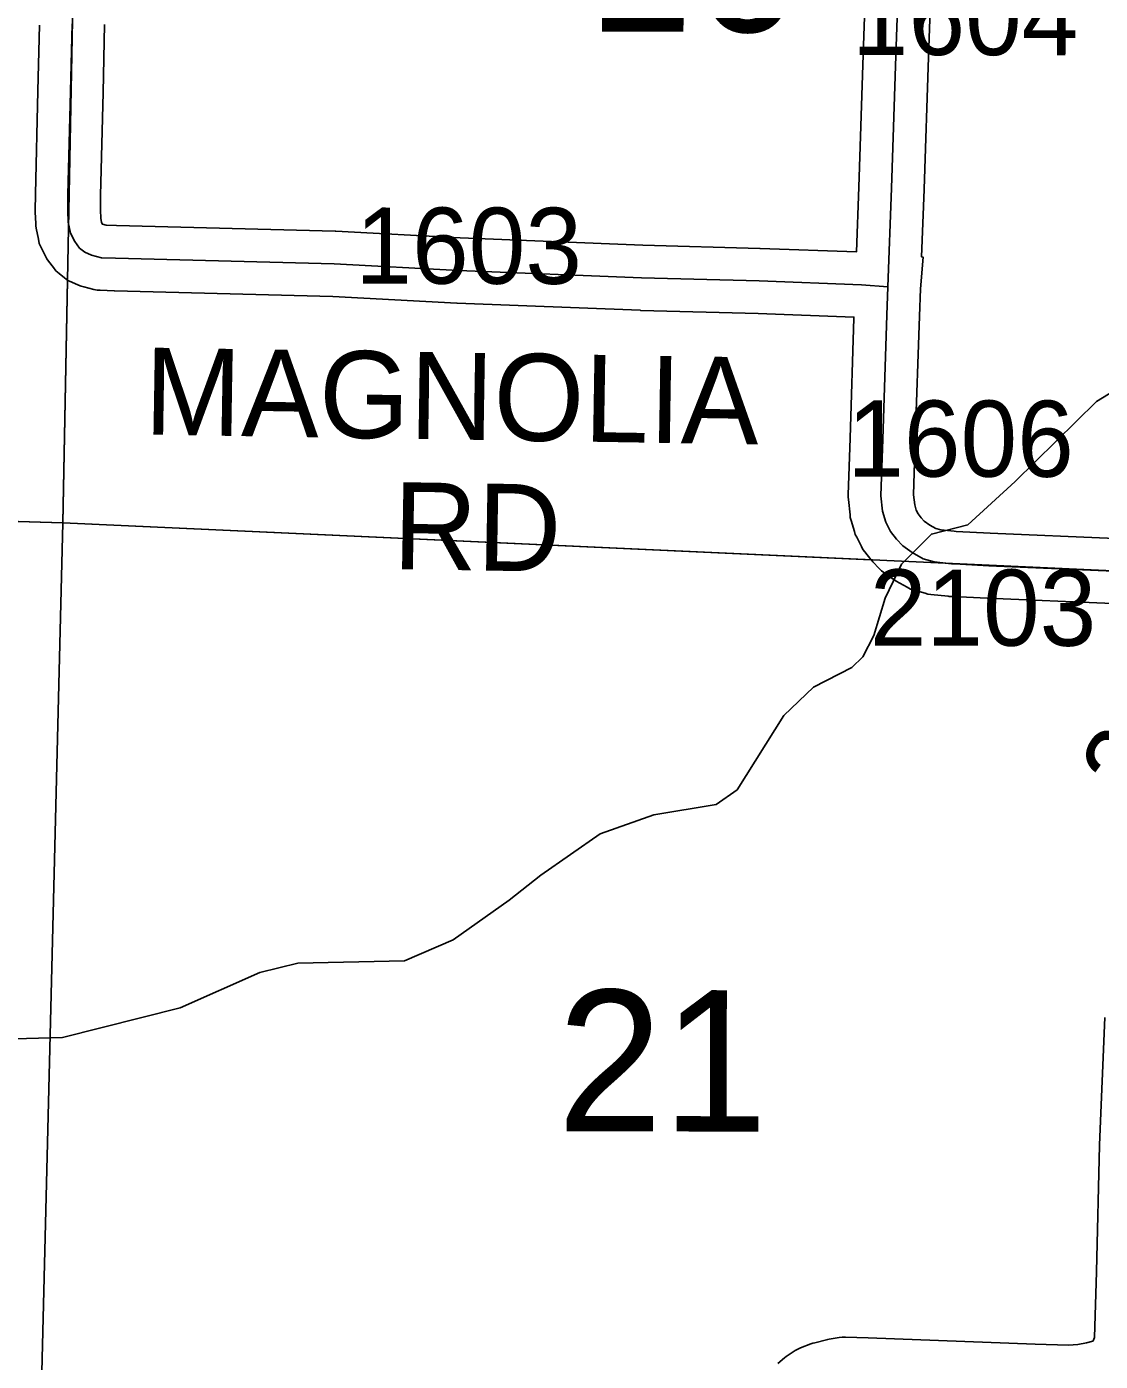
# Model space of a CAD drawing. Extents: x -132.8 to -73.3, y -60 to -26.
# Drawn here: x -119.731 to -118.744, y -42.176 to -40.948 of the extents above; entities that cross this region are included whole.
import ezdxf

# ---------------------------------------------------------------- set-up
doc = ezdxf.new("R2010")
doc.units = 0
for name, color, linetype in [('tdCoHydroRiver', 7, 'Continuous'), ('tdCoSecRdNmbr', 7, 'Continuous'), ('tdCoSecRdTxt', 7, 'Continuous'), ('tdCoSecRteBand', 7, 'Continuous'), ('tdCoSecRteCL', 7, 'Continuous'), ('tdCoSectLine', 7, 'Continuous'), ('tdCoSectLinePart', 7, 'Continuous'), ('tdCoSectNmbr', 7, 'Continuous'), ('tdCoSurfGravel', 7, 'Continuous')]:
    doc.layers.add(name, color=color, linetype=linetype)

msp = doc.modelspace()

# ---------------------------------------------------------------- linework, layer by layer
at = {"layer": 'tdCoHydroRiver'}
for points in [[(-118.6982, -41.2628), (-118.7479, -41.2931), (-118.8225, -41.3667), (-118.8662, -41.4066), (-118.8996, -41.4151), (-118.9272, -41.4428), (-118.9422, -41.4739), (-118.9526, -41.5084), (-118.9628, -41.5278)], [(-118.9628, -41.5278), (-118.9727, -41.5378), (-119.0079, -41.5557), (-119.0354, -41.5818), (-119.0783, -41.6501), (-119.0976, -41.6638), (-119.1547, -41.6733), (-119.2041, -41.6908), (-119.2587, -41.7288), (-119.2878, -41.7517), (-119.3393, -41.7882), (-119.384, -41.8075), (-119.4819, -41.8095), (-119.5168, -41.8181), (-119.5903, -41.8508), (-119.6983, -41.8778), (-119.7536, -41.8795), (-119.7804, -41.8756), (-119.8961, -41.8378)]]:
    msp.add_lwpolyline(points, dxfattribs=at)
at = {"layer": 'tdCoSecRteBand'}
for points in [[(-119.6596, -40.9465), (-119.661, -41.0089), (-119.6633, -41.1038), (-119.6635, -41.1173), (-119.6631, -41.1245), (-119.6624, -41.1284), (-119.6615, -41.1302), (-119.6583, -41.131), (-119.6486, -41.1314), (-119.4478, -41.1366), (-119.4474, -41.1366), (-119.447, -41.1366), (-119.3328, -41.1427), (-119.165, -41.1494), (-119.0572, -41.1523), (-119.057, -41.1523), (-119.0569, -41.1523), (-118.9685, -41.1556), (-118.9662, -41.0959), (-118.9623, -40.9744), (-118.9623, -40.9743), (-118.9623, -40.9743), (-118.9583, -40.8607)], [(-118.8983, -40.8627), (-118.9023, -40.9764), (-118.9062, -41.0979), (-118.9062, -41.098), (-118.9062, -41.0981), (-118.9086, -41.1602), (-118.9073, -41.1603), (-118.9097, -41.1895), (-118.9107, -41.2146), (-118.9144, -41.3287), (-118.9144, -41.3287), (-118.9144, -41.3287), (-118.916, -41.3789), (-118.915, -41.3883), (-118.9137, -41.393), (-118.9118, -41.3965), (-118.9091, -41.4), (-118.9062, -41.4031), (-118.9011, -41.4067), (-118.8954, -41.4099), (-118.8911, -41.4111), (-118.8786, -41.4125), (-118.8769, -41.4126), (-118.8455, -41.4142), (-118.7306, -41.4191)], [(-118.7331, -41.479), (-118.8482, -41.4741), (-118.8483, -41.4741), (-118.8485, -41.4741), (-118.8799, -41.4725), (-118.8825, -41.4724), (-118.8833, -41.4723), (-118.8842, -41.4722), (-118.9002, -41.4705), (-118.9029, -41.4702), (-118.9054, -41.4695), (-118.9155, -41.4665), (-118.9188, -41.4656), (-118.9218, -41.4639), (-118.9319, -41.4582), (-118.9333, -41.4574), (-118.9347, -41.4565), (-118.9433, -41.4503), (-118.9456, -41.4487), (-118.9475, -41.4467), (-118.9534, -41.4405), (-118.9544, -41.4394), (-118.9554, -41.4383), (-118.9608, -41.4314), (-118.9626, -41.4291), (-118.9639, -41.4265), (-118.9683, -41.4179), (-118.9696, -41.4154), (-118.9704, -41.4126), (-118.9734, -41.4025), (-118.9742, -41.3999), (-118.9744, -41.3972), (-118.9759, -41.3832), (-118.9761, -41.3811), (-118.9761, -41.379), (-118.9743, -41.3268), (-118.9708, -41.2166), (-118.9708, -41.2166), (-118.9708, -41.2155), (-119.059, -41.2123), (-119.1668, -41.2094), (-119.167, -41.2094), (-119.1672, -41.2093), (-119.3354, -41.2027), (-119.3356, -41.2027), (-119.3358, -41.2027), (-119.4498, -41.1965), (-119.6504, -41.1914), (-119.6506, -41.1914), (-119.6508, -41.1913), (-119.6636, -41.1909), (-119.6666, -41.1907), (-119.6695, -41.19), (-119.6786, -41.1878), (-119.6812, -41.1872), (-119.6836, -41.1861), (-119.6898, -41.1834), (-119.6934, -41.1818), (-119.6965, -41.1794), (-119.7014, -41.1754), (-119.7044, -41.173), (-119.7067, -41.17), (-119.7111, -41.1641), (-119.7127, -41.1619), (-119.7139, -41.1595), (-119.7179, -41.1516), (-119.7197, -41.1479), (-119.7205, -41.1439), (-119.7225, -41.1338), (-119.7229, -41.1317), (-119.723, -41.1295), (-119.7235, -41.1191), (-119.7235, -41.1182), (-119.7235, -41.1172), (-119.7233, -41.1027), (-119.7233, -41.1026), (-119.7232, -41.1025), (-119.721, -41.0075), (-119.721, -41.0075), (-119.721, -41.0075), (-119.7196, -40.947)], [(-119.0409, -42.1777), (-119.0347, -42.1726), (-119.0331, -42.1712), (-119.0314, -42.1701), (-119.0247, -42.1659), (-119.0224, -42.1645), (-119.0198, -42.1634), (-119.0104, -42.1597), (-119.0086, -42.159), (-119.0068, -42.1586), (-118.9962, -42.1559), (-118.9949, -42.1555), (-118.9936, -42.1553), (-118.9845, -42.1538), (-118.9815, -42.1534), (-118.9786, -42.1535), (-118.9579, -42.1542), (-118.9579, -42.1542), (-118.9578, -42.1542), (-118.8043, -42.1599), (-118.7735, -42.1608), (-118.7651, -42.1603), (-118.7571, -42.1588), (-118.7512, -42.1573), (-118.7508, -42.157), (-118.7498, -42.1537), (-118.7478, -42.0933), (-118.745, -41.9771), (-118.745, -41.9768), (-118.745, -41.9766), (-118.7403, -41.8597)]]:
    msp.add_lwpolyline(points, dxfattribs=at)
at = {"layer": 'tdCoSecRteCL'}
for points in [[(-118.9397, -41.1878), (-118.9362, -41.0969), (-118.9323, -40.9753), (-118.9283, -40.8617), (-118.9246, -40.7381), (-118.9202, -40.6215), (-118.9162, -40.5031), (-118.915, -40.4467), (-118.9138, -40.3872), (-118.9106, -40.2733), (-118.9076, -40.1549), (-118.9039, -40.034), (-118.9002, -39.9174), (-118.898, -39.7961), (-118.8931, -39.6713), (-118.8894, -39.5529), (-118.8852, -39.4346)], [(-119.6896, -40.9458), (-119.691, -41.0082), (-119.6933, -41.1032), (-119.6935, -41.1177), (-119.693, -41.1281), (-119.691, -41.1382), (-119.6871, -41.1461), (-119.6827, -41.152), (-119.6777, -41.1559), (-119.6716, -41.1587), (-119.6624, -41.1609), (-119.6496, -41.1614), (-119.4486, -41.1665), (-119.3342, -41.1727), (-119.166, -41.1794), (-119.058, -41.1823), (-118.9638, -41.1858), (-118.9397, -41.1878)], [(-118.9397, -41.1878), (-118.9407, -41.2136), (-118.9444, -41.3277), (-118.9461, -41.38), (-118.9446, -41.3941), (-118.9416, -41.4042), (-118.9372, -41.4128), (-118.9318, -41.4197), (-118.9259, -41.4259), (-118.9172, -41.4321), (-118.9071, -41.4377), (-118.897, -41.4407), (-118.881, -41.4424), (-118.8784, -41.4425), (-118.8469, -41.4441), (-118.7318, -41.4491), (-118.6848, -41.4508), (-118.6319, -41.4528), (-118.5733, -41.456)]]:
    msp.add_lwpolyline(points, dxfattribs=at)
at = {"layer": 'tdCoSectLine'}
for points in [[(-119.6787, -40.4007), (-119.6981, -41.4048)], [(-120.6973, -41.3747), (-119.6981, -41.4048)], [(-119.723, -42.4085), (-119.6981, -41.4048)], [(-119.6981, -41.4048), (-118.6923, -41.4506)]]:
    msp.add_lwpolyline(points, dxfattribs=at)
at = {"layer": 'tdCoSectLinePart'}
for points in [[(-119.6938, -41.1813), (-119.6981, -41.4048)], [(-120.1025, -41.3926), (-119.6981, -41.4048)], [(-119.723, -42.4085), (-119.6981, -41.4048)], [(-119.6981, -41.4048), (-118.9554, -41.4386)]]:
    msp.add_lwpolyline(points, dxfattribs=at)
at = {"layer": 'tdCoSurfGravel'}
for points in [[(-118.9397, -41.1878), (-118.9362, -41.0969), (-118.9323, -40.9753), (-118.9283, -40.8617), (-118.9246, -40.7381), (-118.9202, -40.6215), (-118.9162, -40.5031), (-118.915, -40.4467)], [(-119.6896, -40.9458), (-119.691, -41.0082), (-119.6933, -41.1032), (-119.6935, -41.1177), (-119.693, -41.1281), (-119.691, -41.1382), (-119.6871, -41.1461), (-119.6827, -41.152), (-119.6777, -41.1559), (-119.6716, -41.1587), (-119.6624, -41.1609), (-119.6496, -41.1614), (-119.4486, -41.1665), (-119.3342, -41.1727), (-119.166, -41.1794), (-119.058, -41.1823), (-118.9638, -41.1858), (-118.9397, -41.1878), (-118.9407, -41.2136), (-118.9444, -41.3277), (-118.9461, -41.38), (-118.9446, -41.3941), (-118.9416, -41.4042), (-118.9372, -41.4128), (-118.9318, -41.4197), (-118.9259, -41.4259), (-118.9172, -41.4321), (-118.9071, -41.4377), (-118.897, -41.4407), (-118.881, -41.4424), (-118.8784, -41.4425)], [(-118.8784, -41.4425), (-118.8469, -41.4441), (-118.7318, -41.4491), (-118.6848, -41.4508)]]:
    msp.add_lwpolyline(points, dxfattribs=at)

# ---------------------------------------------------------------- texts
at = {"layer": 'tdCoSecRdNmbr'}
for s, rotation, p in [('1604', 359.911, (-118.9728, -40.9744)), ('1603', 359.9106, (-119.4291, -41.1847)), ('1606', 359.911, (-118.977, -41.3621)), ('2103', 359.911, (-118.9563, -41.5175)), ('2201', 59.9111, (-118.7058, -41.665))]:
    msp.add_text(s, height=0.07, rotation=rotation, dxfattribs=at).set_placement(p)
at = {"layer": 'tdCoSecRdTxt'}
for s, p in [('MAGNOLIA', (-119.6235, -41.3235)), ('RD', (-119.395, -41.4472))]:
    msp.add_text(s, height=0.08, rotation=359.0762, dxfattribs=at).set_placement(p)
at = {"layer": 'tdCoSectNmbr'}
for s, p in [('16', (-119.2157, -40.953)), ('21', (-119.2436, -41.9642))]:
    msp.add_text(s, height=0.13, rotation=359.9107, dxfattribs=at).set_placement(p)

doc.saveas('drawing.dxf')
